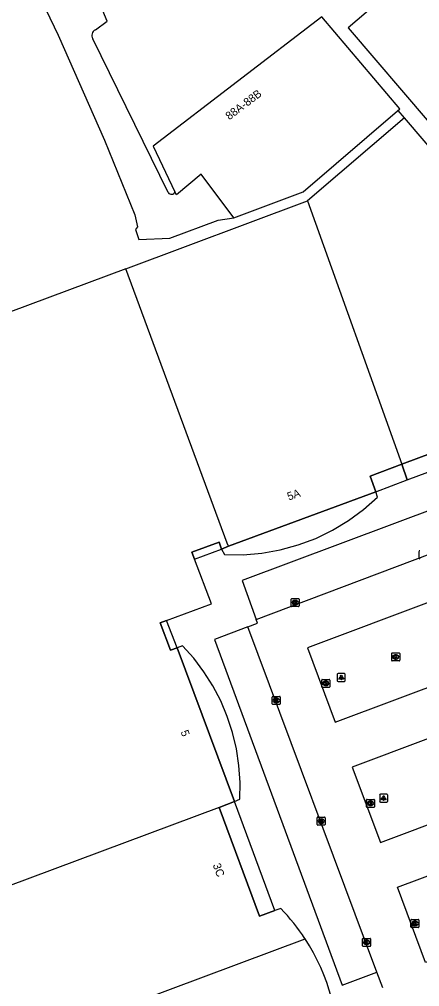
# Model space of a CAD drawing. Extents: x 162172 to 163187, y 382874 to 383684.
# Drawn here: x 162391 to 162441, y 383124.7 to 383245.5 of the extents above; entities that cross this region are included whole.
import ezdxf

# ---------------------------------------------------------------- set-up
doc = ezdxf.new("R2010")
doc.units = 0
for name, color, linetype in [('IMGEO_Kolk', 7, 'Continuous'), ('IMGEO_Lichtpunt', 7, 'Continuous'), ('IMGEO_Muur', 7, 'Continuous'), ('IMGEO_Pand', 7, 'Continuous'), ('IMGEO_Pand_nummerreeks', 7, 'Continuous'), ('IMGEO_Pand_overbouw', 7, 'Continuous'), ('IMGEO_Rijbaan_lokaal_open', 7, 'Continuous'), ('IMGEO_Voetpad_open', 7, 'Continuous')]:
    doc.layers.add(name, color=color, linetype=linetype)

msp = doc.modelspace()

# ---------------------------------------------------------------- linework, layer by layer
at = {"layer": 'IMGEO_Kolk'}
for p, q in [((162440.91, 383178.23), (162440.91, 383179.08)), ((162424.93, 383172.26), (162424.93, 383173.11)), ((162425, 383173.19), (162425.86, 383173.19)), ((162425.86, 383172.18), (162425, 383172.18)), ((162425.42, 383172.96), (162425.44, 383172.96)), ((162425.44, 383172.41), (162425.42, 383172.41)), ((162425.93, 383173.11), (162425.93, 383172.26)), ((162437.49, 383165.47), (162437.49, 383166.32)), ((162437.56, 383166.4), (162438.42, 383166.4)), ((162437.98, 383166.17), (162438, 383166.17)), ((162438.49, 383166.32), (162438.49, 383165.47)), ((162438.42, 383165.39), (162437.56, 383165.39)), ((162438, 383165.62), (162437.97, 383165.62)), ((162428.75, 383162.16), (162428.75, 383163.01)), ((162428.82, 383163.09), (162429.67, 383163.09)), ((162429.23, 383162.87), (162429.26, 383162.87)), ((162429.75, 383163.01), (162429.75, 383162.16)), ((162429.67, 383162.09), (162428.82, 383162.09)), ((162429.26, 383162.31), (162429.23, 383162.31)), ((162422.56, 383160.04), (162422.56, 383160.89)), ((162422.63, 383160.96), (162423.48, 383160.96)), ((162423.07, 383160.18), (162423.04, 383160.18)), ((162423.05, 383160.74), (162423.07, 383160.74)), ((162423.56, 383160.89), (162423.56, 383160.04)), ((162423.48, 383159.96), (162422.63, 383159.96)), ((162434.33, 383147.18), (162434.33, 383148.03)), ((162434.41, 383148.11), (162435.26, 383148.11)), ((162435.34, 383148.03), (162435.34, 383147.18)), ((162435.26, 383147.11), (162434.41, 383147.11)), ((162434.82, 383147.89), (162434.85, 383147.89)), ((162434.84, 383147.33), (162434.82, 383147.33)), ((162428.18, 383144.96), (162428.18, 383145.81)), ((162428.25, 383145.88), (162429.1, 383145.88)), ((162428.66, 383145.66), (162428.69, 383145.66)), ((162429.18, 383145.81), (162429.18, 383144.96)), ((162429.1, 383144.88), (162428.25, 383144.88)), ((162428.69, 383145.1), (162428.66, 383145.1)), ((162439.89, 383132.18), (162439.89, 383133.04)), ((162439.97, 383133.11), (162440.82, 383133.11)), ((162440.38, 383132.89), (162440.41, 383132.89)), ((162440.4, 383132.33), (162440.38, 383132.33)), ((162440.89, 383133.04), (162440.89, 383132.18)), ((162440.82, 383132.11), (162439.97, 383132.11)), ((162433.85, 383129.82), (162433.85, 383130.67)), ((162433.93, 383130.75), (162434.78, 383130.75)), ((162434.34, 383130.53), (162434.37, 383130.53)), ((162434.36, 383129.97), (162434.34, 383129.97)), ((162434.86, 383130.67), (162434.86, 383129.82)), ((162434.78, 383129.75), (162433.93, 383129.75))]:
    msp.add_line(p, q, dxfattribs=at)
for points in [[(162440.91, 383178.23), (162440.91, 383179.08)], [(162424.93, 383172.26), (162424.93, 383173.11)], [(162425, 383173.19), (162425.86, 383173.19)], [(162425.86, 383172.18), (162425, 383172.18)], [(162425.25, 383172.88), (162425.37, 383172.88), (162425.37, 383172.73), (162425.5, 383172.88), (162425.67, 383172.88), (162425.52, 383172.73), (162425.67, 383172.48), (162425.52, 383172.48), (162425.44, 383172.65), (162425.37, 383172.58), (162425.37, 383172.48), (162425.25, 383172.48), (162425.25, 383172.88)], [(162425.93, 383173.11), (162425.93, 383172.26)], [(162437.49, 383165.47), (162437.49, 383166.32)], [(162437.56, 383166.4), (162438.42, 383166.4)], [(162437.81, 383166.09), (162437.93, 383166.09), (162437.93, 383165.94), (162438.06, 383166.09), (162438.23, 383166.09), (162438.08, 383165.94), (162438.23, 383165.69), (162438.08, 383165.69), (162438, 383165.86), (162437.93, 383165.79), (162437.93, 383165.69), (162437.81, 383165.69), (162437.81, 383166.09)], [(162438.49, 383166.32), (162438.49, 383165.47)], [(162438.42, 383165.39), (162437.56, 383165.39)], [(162428.75, 383162.16), (162428.75, 383163.01)], [(162428.82, 383163.09), (162429.67, 383163.09)], [(162429.07, 383162.79), (162429.19, 383162.79), (162429.19, 383162.64), (162429.32, 383162.79), (162429.48, 383162.79), (162429.34, 383162.64), (162429.49, 383162.39), (162429.34, 383162.39), (162429.25, 383162.55), (162429.19, 383162.49), (162429.19, 383162.39), (162429.07, 383162.39), (162429.07, 383162.79)], [(162429.75, 383163.01), (162429.75, 383162.16)], [(162429.67, 383162.09), (162428.82, 383162.09)], [(162422.56, 383160.04), (162422.56, 383160.89)], [(162422.63, 383160.96), (162423.48, 383160.96)], [(162422.88, 383160.66), (162423, 383160.66), (162423, 383160.51), (162423.13, 383160.66), (162423.3, 383160.66), (162423.15, 383160.51), (162423.3, 383160.26), (162423.15, 383160.26), (162423.07, 383160.43), (162423, 383160.36), (162423, 383160.26), (162422.88, 383160.26), (162422.88, 383160.66)], [(162423.56, 383160.89), (162423.56, 383160.04)], [(162423.48, 383159.96), (162422.63, 383159.96)], [(162434.33, 383147.18), (162434.33, 383148.03)], [(162434.41, 383148.11), (162435.26, 383148.11)], [(162435.34, 383148.03), (162435.34, 383147.18)], [(162435.26, 383147.11), (162434.41, 383147.11)], [(162434.65, 383147.81), (162434.78, 383147.81), (162434.78, 383147.66), (162434.91, 383147.81), (162435.07, 383147.81), (162434.93, 383147.66), (162435.08, 383147.41), (162434.93, 383147.41), (162434.84, 383147.57), (162434.78, 383147.5), (162434.78, 383147.41), (162434.65, 383147.41), (162434.65, 383147.81)], [(162428.18, 383144.96), (162428.18, 383145.81)], [(162428.25, 383145.88), (162429.1, 383145.88)], [(162428.5, 383145.58), (162428.62, 383145.58), (162428.62, 383145.43), (162428.75, 383145.58), (162428.91, 383145.58), (162428.77, 383145.43), (162428.92, 383145.18), (162428.77, 383145.18), (162428.68, 383145.35), (162428.62, 383145.28), (162428.62, 383145.18), (162428.5, 383145.18), (162428.5, 383145.58)], [(162429.18, 383145.81), (162429.18, 383144.96)], [(162429.1, 383144.88), (162428.25, 383144.88)], [(162439.89, 383132.18), (162439.89, 383133.04)], [(162439.97, 383133.11), (162440.82, 383133.11)], [(162440.21, 383132.81), (162440.34, 383132.81), (162440.34, 383132.66), (162440.47, 383132.81), (162440.63, 383132.81), (162440.48, 383132.66), (162440.64, 383132.41), (162440.48, 383132.41), (162440.4, 383132.57), (162440.34, 383132.51), (162440.34, 383132.41), (162440.21, 383132.41), (162440.21, 383132.81)], [(162440.89, 383133.04), (162440.89, 383132.18)], [(162440.82, 383132.11), (162439.97, 383132.11)], [(162433.85, 383129.82), (162433.85, 383130.67)], [(162433.93, 383130.75), (162434.78, 383130.75)], [(162434.17, 383130.45), (162434.3, 383130.45), (162434.3, 383130.29), (162434.43, 383130.45), (162434.59, 383130.45), (162434.45, 383130.3), (162434.6, 383130.05), (162434.45, 383130.05), (162434.36, 383130.21), (162434.3, 383130.14), (162434.3, 383130.05), (162434.17, 383130.05), (162434.17, 383130.45)], [(162434.86, 383130.67), (162434.86, 383129.82)], [(162434.78, 383129.75), (162433.93, 383129.75)]]:
    msp.add_lwpolyline(points, dxfattribs=at)
for centre, start, end in [((162440.99, 383179.08), 91.552, 178.448), ((162440.99, 383179.08), 91.552, 178.448), ((162440.99, 383178.23), 181.552, 268.448), ((162440.99, 383178.23), 181.552, 268.448), ((162425.01, 383173.11), 91.552, 178.448), ((162425.01, 383173.11), 91.552, 178.448), ((162425.01, 383172.26), 181.552, 268.448), ((162425.01, 383172.26), 181.552, 268.448), ((162425.85, 383173.11), 1.552, 88.448), ((162425.85, 383173.11), 1.552, 88.448), ((162425.85, 383172.26), 271.552, 358.448), ((162425.85, 383172.26), 271.552, 358.448), ((162437.56, 383166.32), 91.552, 178.448), ((162437.56, 383166.32), 91.552, 178.448), ((162438.41, 383166.32), 1.552, 88.448), ((162438.41, 383166.32), 1.552, 88.448), ((162437.56, 383165.47), 181.552, 268.448), ((162437.56, 383165.47), 181.552, 268.448), ((162438.41, 383165.47), 271.552, 358.448), ((162438.41, 383165.47), 271.552, 358.448), ((162428.82, 383163.01), 91.552, 178.448), ((162428.82, 383163.01), 91.552, 178.448), ((162429.67, 383163.01), 1.552, 88.448), ((162429.67, 383163.01), 1.552, 88.448), ((162428.82, 383162.16), 181.552, 268.448), ((162428.82, 383162.16), 181.552, 268.448), ((162429.67, 383162.16), 271.552, 358.448), ((162429.67, 383162.16), 271.552, 358.448), ((162422.63, 383160.89), 91.552, 178.448), ((162422.63, 383160.89), 91.552, 178.448), ((162422.63, 383160.04), 181.552, 268.448), ((162422.63, 383160.04), 181.552, 268.448), ((162423.48, 383160.89), 1.552, 88.448), ((162423.48, 383160.89), 1.552, 88.448), ((162423.48, 383160.04), 271.552, 358.448), ((162423.48, 383160.04), 271.552, 358.448), ((162434.41, 383148.03), 91.552, 178.448), ((162434.41, 383148.03), 91.552, 178.448), ((162435.26, 383148.03), 1.552, 88.448), ((162435.26, 383148.03), 1.552, 88.448), ((162434.41, 383147.18), 181.552, 268.448), ((162434.41, 383147.18), 181.552, 268.448), ((162435.26, 383147.18), 271.552, 358.448), ((162435.26, 383147.18), 271.552, 358.448), ((162428.25, 383145.81), 91.552, 178.448), ((162428.25, 383145.81), 91.552, 178.448), ((162429.1, 383145.81), 1.552, 88.448), ((162429.1, 383145.81), 1.552, 88.448), ((162428.25, 383144.96), 181.552, 268.448), ((162428.25, 383144.96), 181.552, 268.448), ((162429.1, 383144.96), 271.552, 358.448), ((162429.1, 383144.96), 271.552, 358.448), ((162439.97, 383133.03), 91.552, 178.448), ((162439.97, 383133.03), 91.552, 178.448), ((162440.82, 383133.03), 1.552, 88.448), ((162440.82, 383133.03), 1.552, 88.448), ((162439.97, 383132.18), 181.552, 268.448), ((162439.97, 383132.18), 181.552, 268.448), ((162440.82, 383132.18), 271.552, 358.448), ((162440.82, 383132.18), 271.552, 358.448), ((162433.93, 383130.67), 91.552, 178.448), ((162433.93, 383130.67), 91.552, 178.448), ((162433.93, 383129.82), 181.552, 268.448), ((162433.93, 383129.82), 181.552, 268.448), ((162434.78, 383130.67), 1.552, 88.448), ((162434.78, 383130.67), 1.552, 88.448), ((162434.78, 383129.82), 271.552, 358.448), ((162434.78, 383129.82), 271.552, 358.448)]:
    msp.add_arc(centre, 0.0765, start, end, dxfattribs=at)
for centre, major_axis, ratio, start_param, end_param in [((162425.42, 383172.68), (-0.387, 0.002), 0.722429, 4.712389, 7.853982), ((162425.44, 383172.68), (-0.39, 0.002), 0.717154, 1.570796, 4.712389), ((162437.98, 383165.89), (-0.387, 0.002), 0.722429, 4.712389, 7.853982), ((162438, 383165.89), (-0.39, 0.002), 0.717154, 1.570796, 4.712389), ((162429.23, 383162.59), (-0.387, 0.002), 0.722429, 4.712389, 7.853982), ((162429.26, 383162.59), (-0.39, 0.002), 0.717154, 1.570796, 4.712389), ((162423.04, 383160.46), (-0.387, 0.002), 0.722429, 4.712389, 7.853982), ((162423.07, 383160.46), (-0.39, 0.002), 0.717154, 1.570796, 4.712389), ((162434.82, 383147.61), (-0.387, 0.002), 0.722429, 4.712389, 7.853982), ((162434.85, 383147.61), (-0.39, 0.002), 0.717154, 1.570796, 4.712389), ((162428.66, 383145.38), (-0.387, 0.002), 0.722429, 4.712389, 7.853982), ((162428.69, 383145.38), (-0.39, 0.002), 0.717154, 1.570796, 4.712389), ((162440.38, 383132.61), (-0.387, 0.002), 0.722429, 4.712389, 7.853982), ((162440.4, 383132.61), (-0.39, 0.002), 0.717154, 1.570796, 4.712389), ((162434.34, 383130.25), (-0.387, 0.002), 0.722429, 4.712389, 7.853982), ((162434.37, 383130.25), (-0.39, 0.002), 0.717154, 1.570796, 4.712389)]:
    msp.add_ellipse(centre, major_axis=major_axis, ratio=ratio, start_param=start_param, end_param=end_param, dxfattribs=at)
at = {"layer": 'IMGEO_Lichtpunt'}
for p, q in [((162430.68, 383163.73), (162430.68, 383162.92)), ((162430.68, 383163.73), (162430.68, 383162.92)), ((162431.58, 383163.82), (162430.78, 383163.82)), ((162431.58, 383163.82), (162430.78, 383163.82)), ((162431.68, 383162.92), (162431.68, 383163.73)), ((162431.68, 383162.92), (162431.68, 383163.73)), ((162430.78, 383162.82), (162431.58, 383162.82)), ((162430.78, 383162.82), (162431.58, 383162.82)), ((162435.99, 383148.66), (162435.99, 383147.86)), ((162435.99, 383148.66), (162435.99, 383147.86)), ((162436.89, 383148.76), (162436.08, 383148.76)), ((162436.89, 383148.76), (162436.08, 383148.76)), ((162436.99, 383147.86), (162436.99, 383148.66)), ((162436.99, 383147.86), (162436.99, 383148.66)), ((162436.08, 383147.76), (162436.89, 383147.76)), ((162436.08, 383147.76), (162436.89, 383147.76))]:
    msp.add_line(p, q, dxfattribs=at)
for points in [[(162431.06, 383163.39), (162431.09, 383163.36), (162430.91, 383163.1), (162430.87, 383163.13), (162431.06, 383163.39)], [(162431.16, 383163.34), (162431.21, 383163.34), (162431.21, 383163.02), (162431.16, 383163.02), (162431.16, 383163.34)], [(162431.27, 383163.36), (162431.31, 383163.39), (162431.49, 383163.13), (162431.45, 383163.1), (162431.27, 383163.36)], [(162436.36, 383148.33), (162436.4, 383148.3), (162436.22, 383148.04), (162436.18, 383148.07), (162436.36, 383148.33)], [(162436.47, 383148.28), (162436.51, 383148.28), (162436.51, 383147.96), (162436.47, 383147.96), (162436.47, 383148.28)], [(162436.58, 383148.3), (162436.61, 383148.33), (162436.8, 383148.06), (162436.76, 383148.04), (162436.58, 383148.3)]]:
    msp.add_lwpolyline(points, dxfattribs=at)
for centre in [(162431.18, 383163.52), (162436.49, 383148.46)]:
    msp.add_circle(centre, 0.0994, dxfattribs=at)
for centre, start, end in [((162430.78, 383163.73), 90, 180), ((162430.78, 383163.73), 90, 180), ((162431.58, 383163.73), 0, 90), ((162431.58, 383163.73), 0, 90), ((162430.78, 383162.92), 180, 270), ((162430.78, 383162.92), 180, 270), ((162431.58, 383162.92), 270, 0), ((162431.58, 383162.92), 270, 360), ((162436.08, 383148.66), 90, 180), ((162436.08, 383148.66), 90, 180), ((162436.89, 383148.66), 0, 90), ((162436.89, 383148.66), 0, 90), ((162436.08, 383147.86), 180, 270), ((162436.08, 383147.86), 180, 270), ((162436.89, 383147.86), 270, 0), ((162436.89, 383147.86), 270, 360)]:
    msp.add_arc(centre, 0.0946, start, end, dxfattribs=at)
at = {"layer": 'IMGEO_Muur'}
msp.add_lwpolyline([(162439.08, 383233.21), (162438.29, 383234.13)], dxfattribs=at)
at = {"layer": 'IMGEO_Pand'}
for points in [[(162480.07, 383265.21), (162467.75, 383279.55), (162463.6, 383276), (162460.49, 383273.34), (162459.52, 383273.22), (162457.32, 383275.79), (162457.63, 383276.06), (162456.85, 383276.97), (162453.05, 383273.71), (162446.49, 383268.07), (162452.05, 383261.6), (162438.51, 383250), (162432.03, 383244.45), (162442.17, 383232.65)], [(162417.76, 383220.74), (162426.43, 383223.98), (162438.52, 383234.33), (162428.77, 383245.83), (162407.68, 383229.67), (162410.39, 383223.99)], [(162468.07, 383199.32), (162439.08, 383233.21), (162426.96, 383222.85)], [(162417.76, 383220.74), (162413.7, 383226.17), (162410.59, 383223.58), (162410.39, 383223.99)], [(162404.26, 383214.38), (162426.96, 383222.85)], [(162426.96, 383222.85), (162438.74, 383189.95)], [(162404.26, 383214.38), (162370.48, 383201.77), (162383.17, 383167.66), (162375.57, 383164.8), (162386.31, 383136.04)], [(162417.08, 383179.73), (162416.95, 383180.09), (162404.26, 383214.38)], [(162438.74, 383189.95), (162448.37, 383193.54), (162449.07, 383191.61), (162468.27, 383198.8)], [(162417.08, 383179.73), (162435.49, 383186.53), (162434.78, 383188.48), (162438.74, 383189.95)], [(162415.94, 383147.09), (162417.84, 383147.83), (162410.67, 383167.05), (162409.86, 383166.74), (162408.57, 383170.14), (162409.36, 383170.44), (162414.96, 383172.53), (162412.84, 383178.09), (162412.51, 383178.96), (162415.91, 383180.22), (162416.23, 383179.35), (162417.08, 383179.73)], [(162415.94, 383147.09), (162386.31, 383136.04)], [(162423.63, 383134.48), (162422.89, 383134.22), (162420.97, 383133.54), (162415.94, 383147.09)], [(162393.01, 383118.11), (162426.68, 383130.67)]]:
    msp.add_lwpolyline(points, dxfattribs=at)
for centre, start, end in [((162405.23, 383116.66), 33.1455, 44.0862), ((162405.23, 383116.67), 356.9807, 33.1357)]:
    msp.add_arc(centre, 25.62, start, end, dxfattribs=at)
at = {"layer": 'IMGEO_Pand_overbouw'}
for points in [[(162449.07, 383191.61), (162448.37, 383193.54), (162438.74, 383189.95), (162439.44, 383188.01)], [(162435.49, 383186.53), (162439.44, 383188.01), (162438.74, 383189.95), (162434.78, 383188.48)], [(162435.49, 383186.53), (162417.08, 383179.73), (162416.23, 383179.35), (162416.6, 383178.67), (162418.93, 383178.65), (162421.25, 383178.85), (162423.55, 383179.26), (162425.8, 383179.88), (162427.99, 383180.7), (162430.09, 383181.71), (162432.08, 383182.92), (162433.96, 383184.3), (162435.71, 383185.85)], [(162416.23, 383179.35), (162415.91, 383180.22), (162412.51, 383178.96), (162412.84, 383178.09)], [(162409.36, 383170.44), (162408.57, 383170.14), (162409.86, 383166.74), (162410.67, 383167.05)], [(162410.67, 383167.05), (162417.84, 383147.83), (162418.51, 383148.13), (162418.55, 383150.23), (162418.4, 383152.33), (162418.09, 383154.41), (162417.6, 383156.46), (162416.95, 383158.46), (162416.13, 383160.4), (162415.15, 383162.27), (162414.02, 383164.04), (162412.75, 383165.72), (162411.35, 383167.29)], [(162417.84, 383147.83), (162415.94, 383147.09), (162420.97, 383133.54), (162422.89, 383134.22)]]:
    msp.add_lwpolyline(points, close=True, dxfattribs=at)
at = {"layer": 'IMGEO_Rijbaan_lokaal_open'}
for points in [[(162386.34, 383250.94), (162390.55, 383254.54), (162392.73, 383250), (162395.83, 383243.56), (162401.62, 383230.43), (162405.39, 383221.11), (162405.73, 383219.62), (162405.48, 383219.28), (162405.88, 383218.01), (162409.75, 383218.19), (162415.82, 383220.43), (162417.76, 383220.74)], [(162400.46, 383244.22), (162401.95, 383245.27), (162399.99, 383250), (162397.92, 383255.01)], [(162409.57, 383223.89), (162400.15, 383243.09)], [(162420.54, 383170.58), (162464.04, 383186.95), (162463.95, 383187.19)], [(162459.06, 383179.07), (162426.96, 383167.04), (162430.44, 383157.73), (162460.23, 383168.89)], [(162419.5, 383169.64), (162420.71, 383170.09), (162420.54, 383170.58)], [(162435.65, 383126.51), (162419.5, 383169.64)], [(162450.95, 383159.03), (162432.54, 383152.14), (162436.07, 383142.71), (162454.49, 383149.61)], [(162450.97, 383131.16), (162441.72, 383127.73), (162438.2, 383137.13), (162449.72, 383141.44)], [(162436.38, 383124.55), (162435.65, 383126.51)]]:
    msp.add_lwpolyline(points, dxfattribs=at)
for centre, radius, start, end in [((162400.79, 383243.52), 0.77, 115.1516, 214.0204), ((162409.96, 383224.11), 0.447, 209.5835, 344.5977)]:
    msp.add_arc(centre, radius, start, end, dxfattribs=at)
at = {"layer": 'IMGEO_Voetpad_open'}
for points in [[(162463.95, 383187.19), (162462.33, 383191.71), (162418.8, 383175.43), (162420.54, 383170.58)], [(162419.5, 383169.64), (162415.36, 383168.09), (162431.31, 383124.89), (162435.65, 383126.51)]]:
    msp.add_lwpolyline(points, dxfattribs=at)

# ---------------------------------------------------------------- texts
at = {"layer": 'IMGEO_Pand_nummerreeks'}
for s, rotation, p in [('88A-88B', 37.009, (162417.19, 383232.9)), ('5A', 19.155, (162424.63, 383185.42)), ('5', 290.4583, (162411.09, 383156.55)), ('3C', 290.3416, (162415.11, 383139.92))]:
    msp.add_text(s, height=1, rotation=rotation, dxfattribs=at).set_placement(p)

doc.saveas('drawing.dxf')
